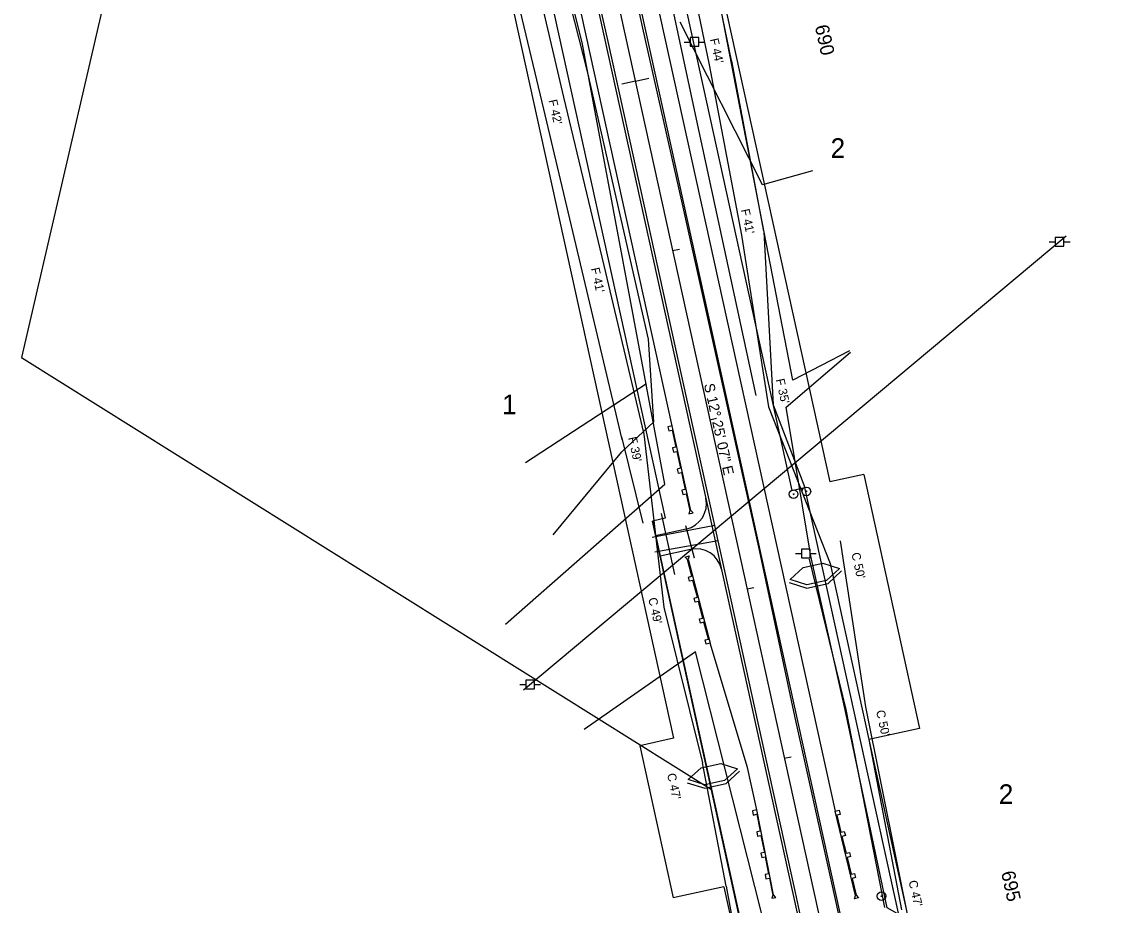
# Model space of a CAD drawing. Extents: x 2519952 to 2531965, y 848341 to 887632.
# Drawn here: x 2524218 to 2524841, y 869061 to 869571 of the extents above; entities that cross this region are included whole.
import ezdxf

# ---------------------------------------------------------------- set-up
doc = ezdxf.new("R2010")
doc.units = 0
for name, color, linetype in [('RD_EV_JW', 7, 'Continuous'), ('RD_EX_DR_Pipe', 7, 'Continuous'), ('RD_EX_Driveway', 7, 'Continuous'), ('RD_EX_DV_Prop', 7, 'Continuous'), ('RD_EX_DV_PropPin', 7, 'Continuous'), ('RD_EX_DV_TX_Prop', 7, 'Continuous'), ('RD_EX_Fence_Other', 7, 'Continuous'), ('RD_EX_H2O', 7, 'Continuous'), ('RD_EX_Road', 7, 'Continuous'), ('RD_EX_RW', 7, 'Continuous'), ('RD_EX_UT', 7, 'Continuous'), ('RD_EX_VEG', 7, 'Continuous'), ('RD_HC_Cl', 7, 'Continuous'), ('RD_HC_Data', 7, 'Continuous'), ('RD_HC_Data_Tic', 7, 'Continuous'), ('RD_HC_TX_Sta50', 7, 'Continuous'), ('RD_PD_CstnLmt', 7, 'Continuous'), ('RD_PD_DR_ErosCtrl', 7, 'Continuous'), ('RD_PD_DR_Pipe', 7, 'Continuous'), ('RD_PD_Driveway', 7, 'Continuous'), ('RD_PD_Final_TrvlWay', 7, 'Continuous'), ('RD_PD_GR', 7, 'Continuous'), ('RD_PD_RW', 7, 'Continuous'), ('RD_PD_TX_CstnLmt', 7, 'Continuous'), ('RD_SMD_Locator', 7, 'Continuous')]:
    doc.layers.add(name, color=color, linetype=linetype)

# ---------------------------------------------------------------- blocks, each defined once
blk = doc.blocks.new('TYPET1')
at = {"layer": 'RD_PD_GR'}
blk.add_lwpolyline([(49.99, 1), (0, 0), (-0.05, 2.5), (2.45, 2.55), (2.49, 0.54), (12.49, 0.74), (12.45, 2.75), (14.95, 2.8), (14.99, 0.79), (24.99, 0.99), (24.95, 3), (27.44, 3.05), (27.48, 1.04), (37.48, 1.24), (37.44, 3.25), (39.94, 3.3), (39.98, 1.29), (49.98, 1.49), (51.69, 2.53), (51.74, 0.03)], close=True, dxfattribs=at)

msp = doc.modelspace()

# ---------------------------------------------------------------- linework, layer by layer
at = {"layer": 'RD_EV_JW'}
for points in [[(2524642.32, 869355.11), (2524607.87, 869514.61), (2524585.46, 869620.06), (2524561.39, 869723.4), (2524545.88, 869815.87), (2524534.52, 869900.16), (2524515.28, 869909.5)], [(2524525.2, 869274.67), (2524564.88, 869322.7), (2524583.4, 869339.87), (2524580.23, 869387.75), (2524545.19, 869541.45), (2524520.38, 869638.82), (2524501.71, 869719.92), (2524478.36, 869797.79), (2524468.19, 869836.51), (2524457.95, 869873.93)]]:
    msp.add_lwpolyline(points, dxfattribs=at)
at = {"layer": 'RD_EX_DR_Pipe'}
msp.add_line((2524606.87, 869261.24), (2524601.79, 869280.02), dxfattribs=at)
at = {"layer": 'RD_EX_Driveway'}
for p, q in [((2524618.58, 869280.16), (2524582.39, 869273.11)), ((2524620.37, 869271.37), (2524583.85, 869264.65))]:
    msp.add_line(p, q, dxfattribs=at)
at = {"layer": 'RD_EX_DV_Prop'}
for p, q in [((2524555.5, 869788.71), (2524663.02, 869300.4)), ((2524482.25, 869772.58), (2524589.78, 869284.28)), ((2524482.25, 869772.58), (2524589.78, 869284.28)), ((2524264.98, 869578.8), (2524218.23, 869377.06)), ((2524218.23, 869377.06), (2524616.57, 869127.73)), ((2524663.02, 869300.4), (2524670.35, 869302.02)), ((2524670.35, 869302.02), (2524831.64, 868569.56)), ((2524589.78, 869284.28), (2524582.45, 869282.66)), ((2524743.74, 868550.21), (2524582.45, 869282.66))]:
    msp.add_line(p, q, dxfattribs=at)
at = {"layer": 'RD_EX_DV_PropPin'}
for centre, radius in [((2524664.04, 869298.16), 2.5), ((2524664.04, 869298.16), 0.25), ((2524671.37, 869299.83), 2.5), ((2524671.37, 869299.83), 0.25), ((2524714.81, 869066.24), 2.5), ((2524714.81, 869066.24), 0.25)]:
    msp.add_circle(centre, radius, dxfattribs=at)
at = {"layer": 'RD_EX_Fence_Other'}
msp.add_lwpolyline([(2524838.38, 868991.37), (2524718.08, 869059.41), (2524693.86, 869173.81), (2524674.04, 869262.49), (2524659.66, 869348.37), (2524696.81, 869380.2)], dxfattribs=at)
at = {"layer": 'RD_EX_H2O'}
msp.add_line((2524509.21, 869316.51), (2524579.02, 869362.13), dxfattribs=at)
msp.add_lwpolyline([(2524674.93, 869484.72), (2524645.99, 869476.8), (2524598.53, 869570.54)], dxfattribs=at)
at = {"layer": 'RD_EX_Road'}
for p, q in [((2524576.96, 869567.21), (2524556.02, 869663.74)), ((2524556.56, 869561.19), (2524534.79, 869658.81)), ((2524599.39, 869467.32), (2524576.96, 869567.21)), ((2524578.29, 869462.73), (2524556.56, 869561.19)), ((2524644.28, 869265.82), (2524599.39, 869467.32)), ((2524599.48, 869366.3), (2524578.29, 869462.73)), ((2524618.58, 869280.16), (2524599.48, 869366.3)), ((2524620.37, 869271.37), (2524618.58, 869280.16)), ((2524622.75, 869260.81), (2524620.37, 869271.37)), ((2524664.79, 869170.13), (2524644.28, 869265.82)), ((2524643.47, 869166.19), (2524622.75, 869260.81)), ((2524686.14, 869073.9), (2524664.79, 869170.13)), ((2524665.09, 869068.28), (2524643.47, 869166.19)), ((2524676.37, 869016.59), (2524665.09, 869068.28)), ((2524697.6, 869021.54), (2524686.14, 869073.9))]:
    msp.add_line(p, q, dxfattribs=at)
at = {"layer": 'RD_EX_RW'}
for p, q in [((2524555.5, 869788.7), (2524663.02, 869300.4)), ((2524482.25, 869772.57), (2524589.78, 869284.28))]:
    msp.add_line(p, q, dxfattribs=at)
for points in [[(2524663.02, 869300.4), (2524670.35, 869302.02), (2524831.64, 868569.56), (2524824.31, 868567.95)], [(2524589.78, 869284.28), (2524582.45, 869282.66), (2524743.74, 868550.21), (2524751.07, 868551.82)]]:
    msp.add_lwpolyline(points, dxfattribs=at)
at = {"layer": 'RD_EX_UT'}
for p, q in [((2524609.35, 869561.72), (2524604.35, 869561.72)), ((2524604.35, 869561.72), (2524604.35, 869556.72)), ((2524609.35, 869556.72), (2524609.35, 869561.72)), ((2524600.92, 869559.15), (2524604.39, 869559.15)), ((2524604.35, 869556.72), (2524609.35, 869556.72)), ((2524609.28, 869559.15), (2524612.92, 869559.15)), ((2524821.43, 869447.11), (2524508, 869185.16)), ((2524811.65, 869443.85), (2524815.12, 869443.85)), ((2524820.08, 869446.41), (2524815.08, 869446.41)), ((2524815.08, 869446.41), (2524815.08, 869441.41)), ((2524815.08, 869441.41), (2524820.08, 869441.41)), ((2524820.01, 869443.85), (2524823.65, 869443.85)), ((2524820.08, 869441.41), (2524820.08, 869446.41)), ((2524665.06, 869263.93), (2524668.53, 869263.93)), ((2524673.49, 869266.49), (2524668.49, 869266.49)), ((2524668.49, 869266.49), (2524668.49, 869261.49)), ((2524668.49, 869261.49), (2524673.49, 869261.49)), ((2524673.42, 869263.93), (2524677.06, 869263.93)), ((2524673.49, 869261.49), (2524673.49, 869266.49)), ((2524505.9, 869188.32), (2524509.37, 869188.32)), ((2524514.33, 869190.88), (2524509.33, 869190.88)), ((2524509.33, 869190.88), (2524509.33, 869185.88)), ((2524514.26, 869188.32), (2524517.9, 869188.32)), ((2524514.33, 869185.88), (2524514.33, 869190.88)), ((2524509.33, 869185.88), (2524514.33, 869185.88))]:
    msp.add_line(p, q, dxfattribs=at)
at = {"layer": 'RD_EX_VEG'}
for points in [[(2524497.69, 869223.25), (2524589.7, 869304), (2524542.03, 869557.84), (2524469.4, 869851.91), (2524466.51, 869881.65)], [(2524696.2, 869380.99), (2524663.62, 869364.09), (2524622.38, 869576.48), (2524577.79, 869765.19), (2524559.81, 869875.59)], [(2524826.07, 868977.16), (2524781.5, 868943.6), (2524732, 869044.33), (2524705.74, 869175.45), (2524691.06, 869271.36)], [(2524716.61, 869059.74), (2524694.35, 869173.88), (2524673.13, 869260.72)], [(2524589.46, 868984.46), (2524658.7, 869004.1), (2524607.31, 869207.31), (2524543.04, 869162.47)]]:
    msp.add_lwpolyline(points, dxfattribs=at)
at = {"layer": 'RD_HC_Cl'}
msp.add_line((2524338.62, 870599.23), (2524895.21, 868071.59), dxfattribs=at)
at = {"layer": 'RD_HC_Data_Tic'}
for p, q in [((2524572.64, 869536.49), (2524564.83, 869534.77)), ((2524572.64, 869536.49), (2524580.45, 869538.21)), ((2524594.14, 869438.83), (2524598.05, 869439.69)), ((2524615.65, 869341.17), (2524619.56, 869342.03)), ((2524637.15, 869243.51), (2524641.06, 869244.37)), ((2524658.66, 869145.85), (2524662.57, 869146.71))]:
    msp.add_line(p, q, dxfattribs=at)
at = {"layer": 'RD_PD_CstnLmt'}
for p, q in [((2524595.06, 869643.82), (2524615.32, 869545.89)), ((2524508.16, 869624.69), (2524531.24, 869527.37)), ((2524615.32, 869545.89), (2524633.91, 869447.59)), ((2524531.24, 869527.37), (2524554.46, 869430.09)), ((2524633.91, 869447.59), (2524649.51, 869348.62)), ((2524554.46, 869430.09), (2524577.58, 869332.78)), ((2524649.51, 869348.62), (2524685.19, 869258.14)), ((2524577.58, 869332.78), (2524588.99, 869232.9)), ((2524685.19, 869258.14), (2524707.55, 869156.61)), ((2524588.99, 869232.9), (2524611.35, 869143.16)), ((2524707.55, 869156.61), (2524726.31, 869058.35)), ((2524625.08, 869071.9), (2524611.35, 869143.16)), ((2524625.08, 869071.9), (2524631.53, 869037.21))]:
    msp.add_line(p, q, dxfattribs=at)
at = {"layer": 'RD_PD_DR_ErosCtrl'}
for p, q in [((2524607.79, 869646.45), (2524628.05, 869548.52)), ((2524495.51, 869621.68), (2524518.59, 869524.37)), ((2524628.09, 869548.3), (2524646.69, 869450)), ((2524518.59, 869524.35), (2524541.82, 869427.07)), ((2524646.75, 869449.61), (2524652.31, 869349.69)), ((2524541.81, 869427.09), (2524564.93, 869329.78)), ((2524652.31, 869349.69), (2524670.44, 869302.04)), ((2524564.66, 869331.31), (2524576.99, 869281.46)), ((2524662.06, 869248.99), (2524669.54, 869255.84)), ((2524669.54, 869255.84), (2524680.83, 869258.33)), ((2524680.83, 869258.33), (2524690.5, 869255.28)), ((2524690.5, 869255.28), (2524683.02, 869248.43)), ((2524671.72, 869245.94), (2524662.06, 869248.99)), ((2524683.02, 869248.43), (2524671.72, 869245.94)), ((2524683.91, 869246.71), (2524691.76, 869253.9)), ((2524661.49, 869247.2), (2524671.64, 869244)), ((2524671.64, 869244), (2524683.91, 869246.71)), ((2524610.64, 869140.29), (2524621.94, 869142.77)), ((2524621.94, 869142.77), (2524631.61, 869139.71)), ((2524603.16, 869133.45), (2524610.64, 869140.29)), ((2524631.61, 869139.71), (2524624.12, 869132.87)), ((2524625.01, 869131.15), (2524632.87, 869138.33)), ((2524602.59, 869131.66), (2524612.74, 869128.45)), ((2524612.82, 869130.39), (2524603.16, 869133.45)), ((2524612.74, 869128.45), (2524625.01, 869131.15)), ((2524624.12, 869132.87), (2524612.82, 869130.39))]:
    msp.add_line(p, q, dxfattribs=at)
at = {"layer": 'RD_PD_DR_Pipe'}
msp.add_line((2524595.5, 869251.8), (2524587.76, 869286.96), dxfattribs=at)
at = {"layer": 'RD_PD_Driveway'}
for p, q in [((2524601.9, 869278.04), (2524584.32, 869274.17)), ((2524604.48, 869266.32), (2524586.9, 869262.45))]:
    msp.add_line(p, q, dxfattribs=at)
for centre, start, end in [((2524598.68, 869292.69), 282.41848, 12.41848), ((2524607.71, 869251.67), 12.41848, 102.41848)]:
    msp.add_arc(centre, 15, start, end, dxfattribs=at)
at = {"layer": 'RD_PD_Final_TrvlWay'}
for p, q in [((2524439.2, 870198.28), (2524713.39, 868953.11)), ((2524415.76, 870193.11), (2524689.95, 868947.95))]:
    msp.add_line(p, q, dxfattribs=at)
at = {"layer": 'RD_PD_GR'}
for p, q in [((2524529.34, 869835.42), (2524687.94, 869115.18)), ((2524593.89, 869337.66), (2524486.37, 869825.96)), ((2524637.33, 869140.4), (2524615.92, 869212.29)), ((2524642.71, 869115.99), (2524637.33, 869140.4))]:
    msp.add_line(p, q, dxfattribs=at)
at = {"layer": 'RD_PD_RW'}
for p, q in [((2524577.47, 869793.54), (2524685, 869305.24)), ((2524460.28, 869767.74), (2524594.69, 869157.36)), ((2524704.53, 869309.54), (2524736.79, 869163.05)), ((2524575.15, 869153.06), (2524594.51, 869065.16))]:
    msp.add_line(p, q, dxfattribs=at)
for points in [[(2524704.53, 869309.54), (2524685, 869305.24)], [(2524736.79, 869163.05), (2524707.49, 869156.6)], [(2524594.69, 869157.36), (2524575.15, 869153.06)], [(2524707.49, 869156.6), (2524772, 868863.62)], [(2524623.81, 869071.62), (2524594.51, 869065.16)], [(2524623.81, 869071.62), (2524674.34, 868842.11)]]:
    msp.add_lwpolyline(points, dxfattribs=at)
at = {"layer": 'RD_SMD_Locator'}
for centre in [(2524576.96, 869567.21), (2524598.53, 869570.54), (2524556.56, 869561.19), (2524542.03, 869557.84), (2524545.19, 869541.45), (2524607.87, 869514.61), (2524674.93, 869484.72), (2524645.99, 869476.8), (2524599.39, 869467.32), (2524578.29, 869462.73), (2524821.43, 869447.11), (2524580.23, 869387.75), (2524696.2, 869380.99), (2524696.81, 869380.2), (2524579.02, 869362.13), (2524599.48, 869366.3), (2524663.62, 869364.09), (2524642.32, 869355.11), (2524659.66, 869348.37), (2524583.4, 869339.87), (2524564.88, 869322.7), (2524509.21, 869316.51), (2524589.7, 869304), (2524601.79, 869280.02), (2524618.58, 869280.16), (2524618.58, 869280.16), (2524525.2, 869274.67), (2524582.39, 869273.11), (2524620.37, 869271.37), (2524620.37, 869271.37), (2524691.06, 869271.36), (2524583.85, 869264.65), (2524606.87, 869261.24), (2524644.28, 869265.82), (2524674.04, 869262.49), (2524622.75, 869260.81), (2524673.13, 869260.72), (2524497.69, 869223.25), (2524607.31, 869207.31), (2524508, 869185.16), (2524693.86, 869173.81), (2524694.35, 869173.88), (2524705.74, 869175.45), (2524664.79, 869170.13), (2524543.04, 869162.47), (2524643.47, 869166.19), (2524665.09, 869068.28), (2524686.14, 869073.9)]:
    msp.add_circle(centre, 0.001, dxfattribs=at)

# ---------------------------------------------------------------- block references
at = {"layer": 'RD_PD_GR'}
for p, yscale, rotation in [((2524593.89, 869337.66), -1.0000000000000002, -76.4355636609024), ((2524642.71, 869115.99), -1.0000000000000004, -77.58154352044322)]:
    msp.add_blockref('TYPET1', p, dxfattribs=dict(at, yscale=yscale, rotation=rotation))
for p, rotation in [((2524615.92, 869212.29), 103.56313888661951), ((2524687.94, 869115.18), -77.58147915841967)]:
    msp.add_blockref('TYPET1', p, dxfattribs=dict(at, rotation=rotation))

# ---------------------------------------------------------------- texts
at = {"layer": 'RD_EX_DV_TX_Prop'}
for s, p in [('2', (2524685.36, 869492.29)), ('1', (2524495.67, 869344.35)), ('2', (2524782.46, 869119.43))]:
    msp.add_text(s, height=11.32, dxfattribs=at).set_placement(p)
at = {"layer": 'RD_HC_Data'}
msp.add_text('S 12%%d 25\' 07" E', height=6, rotation=282.41848, dxfattribs=at).set_placement((2524612.2, 869361.46))
at = {"layer": 'RD_HC_TX_Sta50'}
for s, p in [('690', (2524676.23, 869568.24)), ('695', (2524783.77, 869079.91))]:
    msp.add_text(s, height=8, rotation=282.41848, dxfattribs=at).set_placement(p)
at = {"layer": 'RD_PD_CstnLmt'}
for s, p in [("F 42'", (2524522.49, 869525.45)), ("F 41'", (2524546.94, 869428.43)), ("F 39'", (2524568.45, 869330.77)), ("C 49'", (2524580.07, 869237.98)), ("C 47'", (2524590.92, 869136.61))]:
    msp.add_text(s, height=5, rotation=282.41848, dxfattribs=at).set_placement(p)
at = {"layer": 'RD_PD_TX_CstnLmt'}
for s, p in [("F 44'", (2524615.65, 869560.74)), ("F 41'", (2524633.55, 869462.29)), ("F 35'", (2524653.73, 869364.34)), ("C 50'", (2524697.36, 869264.01)), ("C 50'", (2524711.6, 869173.06)), ("C 47'", (2524730.36, 869074.8))]:
    msp.add_text(s, height=5, rotation=282.41848, dxfattribs=at).set_placement(p)

doc.saveas('drawing.dxf')
